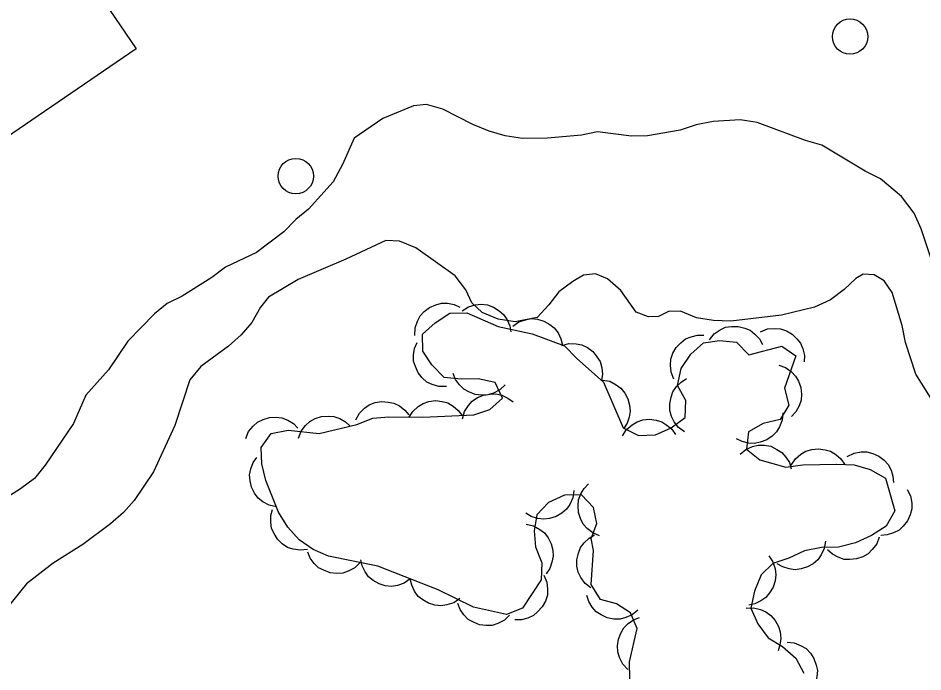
# Model space of a CAD drawing. Extents: x 336540 to 340074, y 5572036 to 5573747.
# Drawn here: x 338367.1 to 338418.2, y 5572924.2 to 5572961.1 of the extents above; entities that cross this region are included whole.
import ezdxf

# ---------------------------------------------------------------- set-up
doc = ezdxf.new("R2010")
doc.units = 0
for name, color, linetype in [('Niveau 2', 7, 'Continuous'), ('Niveau 31', 7, 'Continuous'), ('Niveau 36', 7, 'Continuous'), ('Niveau 44', 7, 'Continuous')]:
    doc.layers.add(name, color=color, linetype=linetype)

msp = doc.modelspace()

# ---------------------------------------------------------------- linework, layer by layer
at = {"layer": 'Niveau 2'}
for points in [[(338418.96, 5572946.52), (338418.06, 5572949.22), (338417.65, 5572950.11), (338416.95, 5572951.06), (338415.75, 5572952.05), (338414.89, 5572952.48), (338412.44, 5572953.96), (338411.53, 5572954.22), (338408.8, 5572955.23), (338407.83, 5572955.38), (338406.31, 5572955.29), (338405.35, 5572955.1), (338404.45, 5572954.8), (338402.6, 5572954.48), (338401.69, 5572954.46), (338399.77, 5572954.7), (338398.87, 5572954.51), (338396.95, 5572954.35), (338395.54, 5572954.32), (338394.57, 5572954.47), (338393.66, 5572954.74), (338392.75, 5572955.11), (338391.04, 5572955.98), (338390.13, 5572956.24), (338389.4, 5572956.17), (338387.66, 5572955.45), (338386.04, 5572954.34), (338385.39, 5572952.86), (338384.85, 5572951.89), (338383.46, 5572950.33), (338382.74, 5572949.75), (338382.08, 5572949.06), (338380.52, 5572947.89), (338378.78, 5572947.06), (338378, 5572946.48), (338376.33, 5572945.43), (338375.49, 5572945.02), (338374.76, 5572944.43), (338373.27, 5572942.88), (338372.17, 5572941.27), (338370.9, 5572939.83), (338370.19, 5572938.23), (338368.6, 5572935.88), (338367.99, 5572935.13), (338367.21, 5572934.55), (338366.38, 5572934.02)], [(338418.8, 5572939.35), (338417.76, 5572941.02), (338417.16, 5572942.82), (338416.97, 5572943.78), (338416.42, 5572945.63), (338415.96, 5572946.3), (338415.39, 5572946.63), (338414.77, 5572946.67), (338414.37, 5572946.43), (338413.71, 5572945.8), (338412.93, 5572945.22), (338412.03, 5572944.8), (338410.17, 5572944.36), (338407.3, 5572944.02), (338406.33, 5572944.05), (338405.37, 5572944.2), (338404.46, 5572944.58), (338403.78, 5572944.56), (338403.22, 5572944.27), (338402.65, 5572944.26), (338401.97, 5572944.53), (338401.1, 5572945.75), (338400.35, 5572946.41), (338399.67, 5572946.68), (338398.99, 5572946.61), (338398.38, 5572946.26), (338397.6, 5572945.67), (338397.04, 5572944.93), (338396.38, 5572944.23), (338395.14, 5572943.98), (338394.18, 5572944.13), (338393.26, 5572944.51), (338392.69, 5572945.06), (338392.34, 5572945.79), (338391.75, 5572946.57), (338389.52, 5572948.16), (338388.61, 5572948.53), (338387.82, 5572948.57), (338385.57, 5572947.51), (338382.88, 5572946.37), (338381.2, 5572945.38), (338380.76, 5572944.8), (338380.27, 5572943.94), (338379.66, 5572943.25), (338378.94, 5572942.61), (338377.38, 5572941.45), (338376.77, 5572940.7), (338375.91, 5572938.13), (338374.72, 5572935.51), (338373.62, 5572933.9), (338373.01, 5572933.21), (338372.29, 5572932.57), (338370.73, 5572931.4), (338369.05, 5572930.35), (338367.55, 5572929.19), (338366.44, 5572927.81)]]:
    msp.add_lwpolyline(points, dxfattribs=at)
at = {"layer": 'Niveau 31'}
msp.add_lwpolyline([(338373.74, 5572959.39), (338365.63, 5572953.86), (338360.72, 5572961.06), (338363.55, 5572962.98), (338363.42, 5572963.18), (338365.61, 5572964.67), (338365.81, 5572964.38), (338368.91, 5572966.48), (338373.74, 5572959.39)], dxfattribs=at)
at = {"layer": 'Niveau 36'}
for centre in [(338414.039, 5572960.081), (338382.745, 5572952.205)]:
    msp.add_circle(centre, 1, dxfattribs=at)
at = {"layer": 'Niveau 44'}
for points in [[(338389.47, 5572943.21), (338389.49, 5572943.63), (338389.62, 5572944.02), (338389.77, 5572944.31), (338390, 5572944.57), (338390.3, 5572944.79), (338390.65, 5572944.94), (338390.97, 5572945.03), (338391.32, 5572945.03), (338391.68, 5572944.96), (338392.01, 5572944.81)], [(338392.14, 5572944.6), (338392.49, 5572944.82), (338392.88, 5572944.93), (338393.21, 5572944.98), (338393.56, 5572944.93), (338393.91, 5572944.81), (338394.23, 5572944.6), (338394.48, 5572944.4), (338394.68, 5572944.1), (338394.83, 5572943.76), (338394.89, 5572943.41)], [(338386.2, 5572938.18), (338387.1, 5572938.54), (338388, 5572938.62), (338389.92, 5572938.6), (338392.8, 5572938.72), (338393.7, 5572939.02), (338394.42, 5572939.66), (338394.01, 5572940.55), (338393.04, 5572940.76), (338392.08, 5572940.74), (338391.12, 5572940.83), (338390.43, 5572941.55), (338389.91, 5572942.33), (338389.89, 5572943.29), (338390.61, 5572943.93), (338391.45, 5572944.46), (338392.41, 5572944.48), (338394.17, 5572943.72), (338396.1, 5572943.31), (338397.92, 5572942.62), (338398.61, 5572941.9), (338400.11, 5572940.57), (338401.23, 5572938), (338402.09, 5572937.57), (338403.05, 5572937.59), (338403.94, 5572938), (338404.72, 5572938.58), (338404.76, 5572939.54), (338404.29, 5572940.38), (338404.5, 5572941.35), (338405.05, 5572942.15), (338405.77, 5572942.79), (338406.67, 5572942.92), (338407.63, 5572942.83), (338408.33, 5572942.11), (338410.18, 5572942.6), (338410.98, 5572942.05), (338410.34, 5572940.23), (338410.58, 5572939.28), (338410.09, 5572938.47), (338409.14, 5572938.23), (338408.3, 5572937.76), (338408.2, 5572936.79), (338408.95, 5572936.19), (338410.42, 5572935.77), (338411.38, 5572935.9), (338413.3, 5572935.94), (338414.26, 5572935.91), (338415.17, 5572935.65), (338416.03, 5572935.16), (338416.57, 5572933.3), (338416.08, 5572932.44), (338415.24, 5572931.92), (338414.35, 5572931.5), (338413.39, 5572931.26), (338412.43, 5572931.24), (338411.47, 5572931.05), (338410.58, 5572930.63), (338409.68, 5572930.33), (338409.01, 5572929.69), (338408.64, 5572928.78), (338408.43, 5572927.81), (338408.84, 5572926.92), (338409.42, 5572926.14), (338410.22, 5572925.65), (338410.97, 5572924.99), (338411.43, 5572924.15)], [(338394.99, 5572943.73), (338395.33, 5572943.97), (338395.72, 5572944.1), (338396.04, 5572944.16), (338396.39, 5572944.12), (338396.75, 5572944.02), (338397.08, 5572943.83), (338397.34, 5572943.63), (338397.55, 5572943.35), (338397.71, 5572943.02), (338397.8, 5572942.67)], [(338404.09, 5572940.75), (338403.94, 5572941.14), (338403.9, 5572941.54), (338403.92, 5572941.87), (338404.04, 5572942.21), (338404.22, 5572942.53), (338404.49, 5572942.8), (338404.74, 5572943.01), (338405.07, 5572943.14), (338405.43, 5572943.23), (338405.79, 5572943.22)], [(338406.1, 5572942.97), (338406.37, 5572943.3), (338406.71, 5572943.52), (338407, 5572943.67), (338407.35, 5572943.72), (338407.72, 5572943.72), (338408.09, 5572943.62), (338408.39, 5572943.51), (338408.67, 5572943.29), (338408.92, 5572943.01), (338409.09, 5572942.69)], [(338408.98, 5572943.42), (338409.37, 5572943.58), (338409.78, 5572943.61), (338410.11, 5572943.59), (338410.44, 5572943.47), (338410.76, 5572943.29), (338411.03, 5572943.02), (338411.24, 5572942.77), (338411.38, 5572942.45), (338411.46, 5572942.08), (338411.45, 5572941.72)], [(338391.25, 5572940.32), (338390.83, 5572940.32), (338390.45, 5572940.44), (338390.15, 5572940.58), (338389.88, 5572940.81), (338389.65, 5572941.1), (338389.5, 5572941.45), (338389.39, 5572941.76), (338389.39, 5572942.11), (338389.45, 5572942.48), (338389.59, 5572942.81)], [(338397.76, 5572942.65), (338398.17, 5572942.75), (338398.58, 5572942.74), (338398.9, 5572942.68), (338399.21, 5572942.52), (338399.51, 5572942.3), (338399.75, 5572942), (338399.93, 5572941.73), (338400.02, 5572941.39), (338400.06, 5572941.02), (338400.01, 5572940.66)], [(338410.01, 5572941.54), (338410.4, 5572941.4), (338410.73, 5572941.16), (338410.96, 5572940.92), (338411.13, 5572940.62), (338411.25, 5572940.27), (338411.29, 5572939.89), (338411.28, 5572939.56), (338411.16, 5572939.23), (338410.98, 5572938.9), (338410.74, 5572938.63)], [(338394.56, 5572940.43), (338394.26, 5572940.14), (338393.9, 5572939.96), (338393.59, 5572939.85), (338393.24, 5572939.83), (338392.87, 5572939.88), (338392.51, 5572940.02), (338392.23, 5572940.18), (338391.98, 5572940.43), (338391.77, 5572940.73), (338391.63, 5572941.06)], [(338400.06, 5572940.69), (338400.47, 5572940.62), (338400.83, 5572940.43), (338401.1, 5572940.24), (338401.32, 5572939.96), (338401.49, 5572939.64), (338401.59, 5572939.27), (338401.63, 5572938.94), (338401.57, 5572938.6), (338401.45, 5572938.25), (338401.25, 5572937.94)], [(338404.69, 5572937.77), (338404.35, 5572938.02), (338404.11, 5572938.34), (338403.95, 5572938.63), (338403.87, 5572938.98), (338403.86, 5572939.35), (338403.93, 5572939.72), (338404.04, 5572940.03), (338404.24, 5572940.32), (338404.5, 5572940.58), (338404.81, 5572940.77)], [(338392.16, 5572938.51), (338392.27, 5572938.91), (338392.49, 5572939.25), (338392.7, 5572939.5), (338393, 5572939.7), (338393.34, 5572939.84), (338393.72, 5572939.9), (338394.04, 5572939.92), (338394.38, 5572939.83), (338394.72, 5572939.67), (338395.01, 5572939.46)], [(338386.13, 5572938.45), (338386.34, 5572938.82), (338386.63, 5572939.1), (338386.89, 5572939.3), (338387.23, 5572939.42), (338387.59, 5572939.48), (338387.97, 5572939.45), (338388.29, 5572939.39), (338388.6, 5572939.23), (338388.9, 5572939), (338389.12, 5572938.72)], [(338389.13, 5572938.57), (338389.35, 5572938.92), (338389.65, 5572939.19), (338389.93, 5572939.37), (338390.26, 5572939.48), (338390.63, 5572939.53), (338391.01, 5572939.48), (338391.33, 5572939.4), (338391.63, 5572939.22), (338391.91, 5572938.98), (338392.13, 5572938.69)], [(338382.89, 5572937.41), (338383.04, 5572937.8), (338383.29, 5572938.12), (338383.53, 5572938.35), (338383.84, 5572938.52), (338384.19, 5572938.63), (338384.57, 5572938.65), (338384.9, 5572938.64), (338385.23, 5572938.52), (338385.55, 5572938.33), (338385.82, 5572938.09)], [(338410.24, 5572938.85), (338410.2, 5572938.43), (338410.05, 5572938.05), (338409.89, 5572937.76), (338409.64, 5572937.52), (338409.33, 5572937.31), (338408.97, 5572937.18), (338408.65, 5572937.11), (338408.3, 5572937.13), (338407.94, 5572937.22), (338407.62, 5572937.38)], [(338379.92, 5572937.4), (338380.08, 5572937.78), (338380.34, 5572938.09), (338380.59, 5572938.32), (338380.9, 5572938.47), (338381.26, 5572938.57), (338381.64, 5572938.59), (338381.96, 5572938.56), (338382.29, 5572938.43), (338382.61, 5572938.23), (338382.86, 5572937.98)], [(338390.78, 5572928.84), (338387.37, 5572930.18), (338384.59, 5572930.74), (338383.73, 5572931.12), (338382.93, 5572931.67), (338382.3, 5572932.39), (338381.77, 5572933.23), (338381.06, 5572935.02), (338380.82, 5572935.97), (338380.8, 5572936.88), (338381.35, 5572937.68), (338382.31, 5572937.87), (338384.06, 5572937.68), (338386.2, 5572938.18)], [(338401.19, 5572937.55), (338401.42, 5572937.9), (338401.73, 5572938.16), (338402.01, 5572938.34), (338402.34, 5572938.44), (338402.71, 5572938.48), (338403.09, 5572938.42), (338403.41, 5572938.34), (338403.7, 5572938.15), (338403.98, 5572937.91), (338404.19, 5572937.61)], [(338407.84, 5572936.51), (338408.16, 5572936.78), (338408.53, 5572936.94), (338408.85, 5572937.02), (338409.2, 5572937.02), (338409.56, 5572936.95), (338409.91, 5572936.78), (338410.19, 5572936.61), (338410.42, 5572936.34), (338410.61, 5572936.03), (338410.72, 5572935.68)], [(338410.72, 5572935.89), (338410.95, 5572936.24), (338411.26, 5572936.5), (338411.54, 5572936.68), (338411.88, 5572936.77), (338412.25, 5572936.81), (338412.63, 5572936.76), (338412.94, 5572936.68), (338413.24, 5572936.49), (338413.52, 5572936.24), (338413.72, 5572935.95)], [(338413.88, 5572936.38), (338414.26, 5572936.57), (338414.66, 5572936.63), (338414.99, 5572936.64), (338415.33, 5572936.55), (338415.66, 5572936.4), (338415.96, 5572936.16), (338416.19, 5572935.93), (338416.35, 5572935.61), (338416.46, 5572935.26), (338416.49, 5572934.9)], [(338381.65, 5572933.54), (338381.24, 5572933.63), (338380.89, 5572933.82), (338380.62, 5572934.02), (338380.41, 5572934.31), (338380.25, 5572934.64), (338380.17, 5572935.01), (338380.13, 5572935.34), (338380.21, 5572935.68), (338380.34, 5572936.03), (338380.54, 5572936.32)], [(338399.9, 5572931.9), (338399.51, 5572932.06), (338399.2, 5572932.31), (338398.97, 5572932.55), (338398.81, 5572932.87), (338398.7, 5572933.22), (338398.69, 5572933.6), (338398.71, 5572933.93), (338398.84, 5572934.26), (338399.03, 5572934.57), (338399.28, 5572934.83)], [(338401.61, 5572923.82), (338401.59, 5572924.78), (338402.01, 5572926.66), (338401.65, 5572927.55), (338400.85, 5572928.05), (338399.94, 5572928.31), (338399.42, 5572929.14), (338399.55, 5572931.07), (338399.43, 5572931.74), (338399.75, 5572932.6), (338399.56, 5572933.5), (338398.87, 5572934.22), (338397.91, 5572934.2), (338397.02, 5572933.78), (338396.35, 5572933.09), (338396.2, 5572932.18), (338396.27, 5572931.28), (338396.63, 5572930.38), (338396.59, 5572929.42), (338395.55, 5572927.82), (338394.65, 5572927.46), (338392.78, 5572927.87), (338390.78, 5572928.84)], [(338398.45, 5572934.45), (338398.38, 5572934.04), (338398.21, 5572933.67), (338398.03, 5572933.4), (338397.76, 5572933.17), (338397.44, 5572932.99), (338397.07, 5572932.88), (338396.75, 5572932.83), (338396.4, 5572932.88), (338396.04, 5572932.99), (338395.74, 5572933.17)], [(338417.27, 5572934.52), (338417.45, 5572934.15), (338417.52, 5572933.75), (338417.53, 5572933.42), (338417.44, 5572933.08), (338417.28, 5572932.74), (338417.04, 5572932.45), (338416.81, 5572932.22), (338416.49, 5572932.06), (338416.14, 5572931.95), (338415.78, 5572931.92)], [(338383.41, 5572931.13), (338382.99, 5572931.08), (338382.59, 5572931.14), (338382.27, 5572931.24), (338381.98, 5572931.44), (338381.72, 5572931.7), (338381.52, 5572932.02), (338381.38, 5572932.32), (338381.33, 5572932.67), (338381.34, 5572933.04), (338381.43, 5572933.38)], [(338395.76, 5572932.55), (338396.17, 5572932.46), (338396.53, 5572932.26), (338396.79, 5572932.06), (338397, 5572931.78), (338397.17, 5572931.45), (338397.25, 5572931.08), (338397.28, 5572930.75), (338397.21, 5572930.41), (338397.08, 5572930.06), (338396.88, 5572929.76)], [(338399.41, 5572928.96), (338399.08, 5572929.21), (338398.84, 5572929.54), (338398.69, 5572929.84), (338398.62, 5572930.18), (338398.62, 5572930.55), (338398.71, 5572930.92), (338398.82, 5572931.23), (338399.03, 5572931.51), (338399.3, 5572931.77), (338399.61, 5572931.95)], [(338412.65, 5572931.6), (338412.58, 5572931.19), (338412.4, 5572930.83), (338412.22, 5572930.55), (338411.95, 5572930.32), (338411.63, 5572930.14), (338411.27, 5572930.03), (338410.94, 5572929.98), (338410.6, 5572930.03), (338410.24, 5572930.14), (338409.93, 5572930.32)], [(338415.68, 5572931.83), (338415.54, 5572931.44), (338415.29, 5572931.12), (338415.06, 5572930.88), (338414.75, 5572930.71), (338414.4, 5572930.59), (338414.02, 5572930.56), (338413.7, 5572930.57), (338413.36, 5572930.69), (338413.04, 5572930.86), (338412.77, 5572931.1)], [(338386.37, 5572930.38), (338386.07, 5572930.09), (338385.71, 5572929.9), (338385.4, 5572929.79), (338385.05, 5572929.77), (338384.68, 5572929.81), (338384.32, 5572929.95), (338384.03, 5572930.09), (338383.78, 5572930.34), (338383.56, 5572930.64), (338383.42, 5572930.97)], [(338389.21, 5572929.46), (338388.86, 5572929.22), (338388.48, 5572929.1), (338388.15, 5572929.04), (338387.8, 5572929.08), (338387.45, 5572929.19), (338387.12, 5572929.38), (338386.86, 5572929.58), (338386.66, 5572929.87), (338386.49, 5572930.2), (338386.42, 5572930.55)], [(338409.45, 5572930.76), (338409.68, 5572930.42), (338409.8, 5572930.03), (338409.85, 5572929.7), (338409.81, 5572929.35), (338409.7, 5572929), (338409.49, 5572928.67), (338409.29, 5572928.42), (338409, 5572928.22), (338408.67, 5572928.06), (338408.32, 5572927.98)], [(338392, 5572928.36), (338391.66, 5572928.12), (338391.27, 5572928), (338390.94, 5572927.94), (338390.59, 5572927.99), (338390.24, 5572928.09), (338389.91, 5572928.29), (338389.65, 5572928.48), (338389.45, 5572928.77), (338389.29, 5572929.11), (338389.21, 5572929.46)], [(338396.75, 5572929.67), (338396.91, 5572929.28), (338396.96, 5572928.88), (338396.95, 5572928.55), (338396.84, 5572928.21), (338396.66, 5572927.89), (338396.4, 5572927.61), (338396.16, 5572927.39), (338395.84, 5572927.25), (338395.48, 5572927.16), (338395.12, 5572927.15)], [(338402.06, 5572927.7), (338401.74, 5572927.44), (338401.37, 5572927.28), (338401.05, 5572927.19), (338400.7, 5572927.2), (338400.33, 5572927.27), (338399.99, 5572927.43), (338399.71, 5572927.6), (338399.48, 5572927.87), (338399.29, 5572928.19), (338399.18, 5572928.53)], [(338394.82, 5572927.42), (338394.52, 5572927.13), (338394.15, 5572926.95), (338393.84, 5572926.84), (338393.49, 5572926.83), (338393.12, 5572926.88), (338392.77, 5572927.02), (338392.48, 5572927.17), (338392.23, 5572927.43), (338392.02, 5572927.73), (338391.89, 5572928.07)], [(338408.18, 5572927.81), (338408.59, 5572927.83), (338408.99, 5572927.73), (338409.29, 5572927.61), (338409.57, 5572927.39), (338409.81, 5572927.11), (338409.99, 5572926.77), (338410.1, 5572926.47), (338410.12, 5572926.11), (338410.08, 5572925.75), (338409.97, 5572925.41)], [(338401.5, 5572924.36), (338401.21, 5572924.66), (338401.03, 5572925.03), (338400.92, 5572925.34), (338400.91, 5572925.69), (338400.96, 5572926.06), (338401.1, 5572926.41), (338401.26, 5572926.7), (338401.51, 5572926.95), (338401.82, 5572927.16), (338402.15, 5572927.29)], [(338410.48, 5572925.89), (338410.89, 5572925.85), (338411.27, 5572925.69), (338411.56, 5572925.53), (338411.8, 5572925.27), (338412, 5572924.97), (338412.13, 5572924.6), (338412.2, 5572924.29), (338412.17, 5572923.94), (338412.08, 5572923.58), (338411.92, 5572923.26)]]:
    msp.add_lwpolyline(points, dxfattribs=at)

doc.saveas('drawing.dxf')
